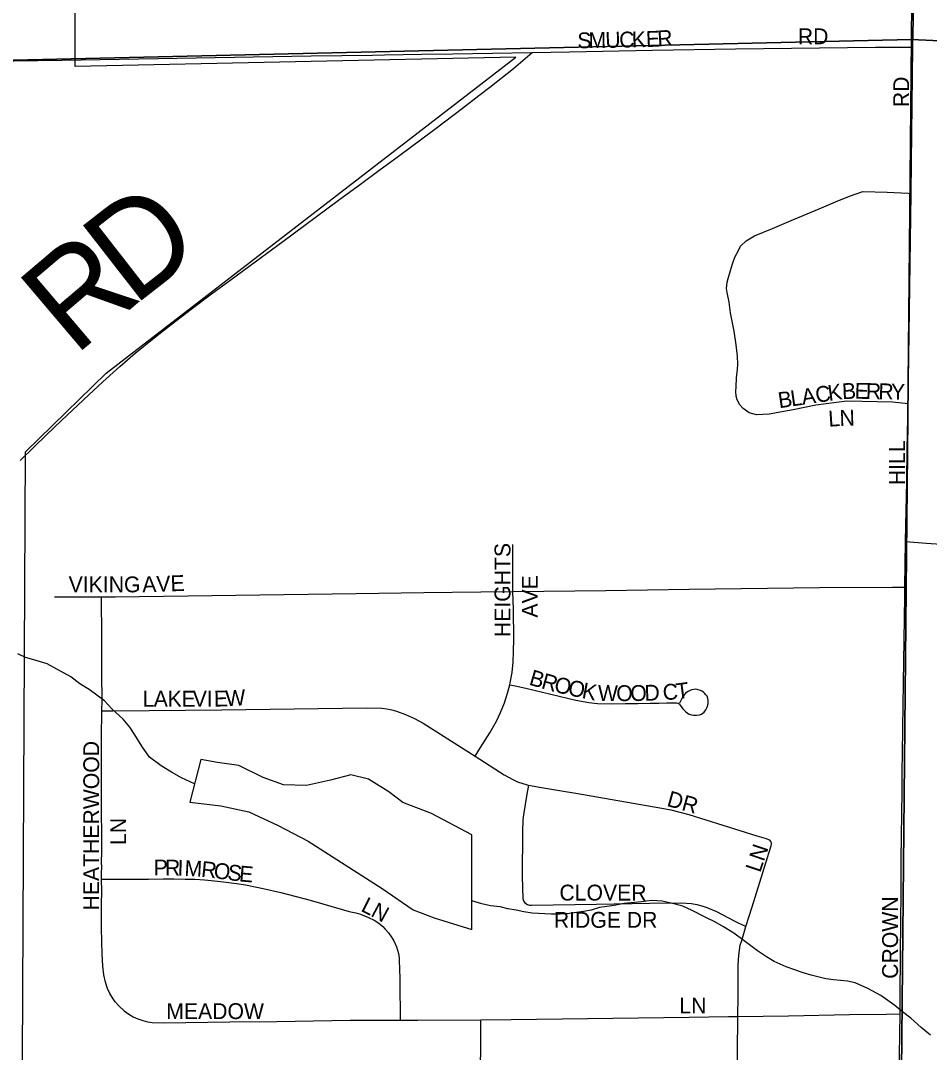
# Model space of a CAD drawing. Extents: x 1985906 to 2360102, y 891258 to 1222054.
# Drawn here: x 2163756 to 2166624, y 1039116 to 1042372 of the extents above; entities that cross this region are included whole.
import ezdxf

# ---------------------------------------------------------------- set-up
doc = ezdxf.new("R2010")
doc.units = 0
for name, color, linetype in [('GM_X_City_Street', 7, 'Continuous'), ('GM_X_City_Street_Text', 7, 'Continuous'), ('GM_X_Corporation', 7, 'Continuous'), ('GM_X_County_Road', 7, 'Continuous'), ('GM_X_Minor_Lake', 7, 'Continuous'), ('GM_X_Minor_River', 7, 'Continuous'), ('GM_X_Section', 7, 'Continuous'), ('GM_X_Township_Road', 7, 'Continuous'), ('GM_X_Township_Road_Text', 7, 'Continuous')]:
    doc.layers.add(name, color=color, linetype=linetype)

msp = doc.modelspace()

# ---------------------------------------------------------------- linework, layer by layer
at = {"layer": 'GM_X_City_Street'}
for points in [[(2166571.1, 1042287.8), (2166573.1, 1042374.7), (2166574.1, 1042440.2), (2166575, 1042589.2), (2166575.7, 1042698.7), (2166576.5, 1042830.5), (2166576.9, 1042898.3), (2166577, 1043029.4), (2166577.1, 1043073.5), (2166577.3, 1043142.4), (2166577.6, 1043226.4), (2166577.5, 1043268.6)], [(2165370.2, 1042271.1), (2165487.4, 1042273.3), (2165749.4, 1042278), (2166011.4, 1042282.1), (2166453.8, 1042288.1), (2166571.1, 1042287.8)], [(2166566.2, 1041826), (2166567.6, 1041925), (2166571.1, 1042287.8)], [(2166556.8, 1041163), (2166507.7, 1041167.7), (2166362.9, 1041170.6), (2166265.3, 1041158.1), (2166194.1, 1041143.6), (2166118, 1041129.5), (2166078.4, 1041128.1), (2166054.4, 1041134.1), (2166035.9, 1041147.6), (2166025.9, 1041159.1), (2166017.4, 1041174.7), (2166013.4, 1041187.2), (2166012.8, 1041201.7), (2166013.8, 1041216.7), (2166014.4, 1041244.8), (2166018.4, 1041271.3), (2166018.9, 1041287.8), (2166018.4, 1041313.4), (2166013.9, 1041348.4), (2166007.9, 1041391.5), (2165995.7, 1041449.2), (2165991.9, 1041483.2), (2165984.9, 1041513.7), (2165983.6, 1041526.6), (2165985.4, 1041546.6), (2165988.9, 1041558.3), (2165995.9, 1041583.3), (2166002.5, 1041604.1), (2166009.9, 1041625.4), (2166020.9, 1041646.7), (2166028, 1041659.7), (2166045, 1041677), (2166071.6, 1041693), (2166128.2, 1041715.3), (2166195.2, 1041744), (2166225.5, 1041756.7), (2166275.4, 1041777.7), (2166327.8, 1041799.8), (2166371.3, 1041818.1), (2166414, 1041832.1), (2166490, 1041830.6), (2166557.1, 1041826.7), (2166566.2, 1041826)], [(2166556.8, 1041163), (2166558.2, 1041236.4), (2166566.2, 1041826)], [(2166548.6, 1040727.9), (2166549.3, 1040778.8), (2166552, 1040916.2), (2166554, 1041018.5), (2166555.9, 1041116.9), (2166556.8, 1041163)], [(2165309.5, 1040570.8), (2165309.4, 1040579), (2165309.3, 1040620.8), (2165308.5, 1040693.3), (2165308.5, 1040718.9)], [(2166546.3, 1040584.1), (2166548.6, 1040727.9)], [(2166548.6, 1040727.9), (2166614.6, 1040723.1), (2167071.2, 1040691.1), (2167314.2, 1040673.7)], [(2165309.5, 1040570.8), (2165602.3, 1040573.9), (2165865.4, 1040577.5), (2166276.6, 1040582.7), (2166507.1, 1040583.9), (2166546.3, 1040584.1)], [(2166531.2, 1039237.8), (2166531.8, 1039287.9), (2166532.9, 1039431.6), (2166533.6, 1039522.2), (2166534.3, 1039626.8), (2166535.1, 1039727.4), (2166537.5, 1039939.2), (2166538.2, 1040007.1), (2166538.8, 1040057.5), (2166539.7, 1040139.4), (2166541.7, 1040282.8), (2166543.6, 1040415.8), (2166545.8, 1040555.3), (2166546.3, 1040584.1)], [(2163862.1, 1040553.4), (2163897.1, 1040553.6), (2164010.5, 1040553.4)], [(2164010.5, 1040553.4), (2164054.9, 1040553.4), (2164814.7, 1040564.5), (2165027.8, 1040567.2), (2165208.3, 1040569.7), (2165309.5, 1040570.8)], [(2164012.2, 1040193.8), (2164012.6, 1040225.5), (2164012.3, 1040310.2), (2164011.5, 1040455.1), (2164010.9, 1040523), (2164010.5, 1040553.4)], [(2165299, 1040276.4), (2165300.4, 1040282), (2165306.4, 1040314.7), (2165310.1, 1040348), (2165311.5, 1040381.3), (2165311.8, 1040420.1), (2165311, 1040514), (2165309.5, 1040570.8)], [(2165190.2, 1040050.5), (2165207.2, 1040078), (2165236.2, 1040124.8), (2165257.1, 1040161.3), (2165270.5, 1040189.1), (2165282.5, 1040219.2), (2165292.5, 1040250), (2165299, 1040276.4)], [(2165299, 1040276.4), (2165316.1, 1040272.9), (2165349.5, 1040265.9), (2165428.6, 1040246.9), (2165507.3, 1040228), (2165548.4, 1040220.1), (2165576.4, 1040217.4), (2165618.9, 1040216.4), (2165664.8, 1040217.6), (2165703.5, 1040217.3), (2165742.1, 1040218.2), (2165769.4, 1040218.7), (2165795.3, 1040219.2), (2165808.6, 1040219.2), (2165818.4, 1040219.4), (2165826.9, 1040219), (2165830.7, 1040218), (2165833.7, 1040216.4), (2165837.3, 1040211.7), (2165845.2, 1040200.7), (2165854.9, 1040190.7), (2165863.4, 1040184.4), (2165872.9, 1040181.4), (2165879.2, 1040180.4), (2165888.5, 1040179.9), (2165897.9, 1040181.1), (2165904.3, 1040183.9), (2165912.4, 1040190.2), (2165918, 1040197.6), (2165922.2, 1040205.7), (2165925, 1040216), (2165925.1, 1040227.3), (2165923.9, 1040233.4), (2165921.8, 1040239.8), (2165918.1, 1040244.9), (2165914.2, 1040249.2), (2165910.7, 1040252.8), (2165905.4, 1040256.4), (2165901, 1040258.5), (2165894.2, 1040260.7), (2165891, 1040261.4), (2165885.7, 1040262.1), (2165879.7, 1040261.5), (2165872.8, 1040260.1), (2165862, 1040255.3), (2165853.5, 1040249.3), (2165844.1, 1040236.9), (2165839.9, 1040228.6), (2165834.9, 1040218.4)], [(2164011.2, 1039663.3), (2164011.3, 1039667.8), (2164011.3, 1039684), (2164011.4, 1039700.4), (2164011.2, 1039716.7), (2164011.4, 1039749), (2164011.4, 1039831.4), (2164010.9, 1039847.5), (2164011.3, 1039896.7), (2164010.7, 1039962.6), (2164011.3, 1039995), (2164011.2, 1040110.3), (2164012.2, 1040193.8)], [(2164012.2, 1040193.8), (2164046.9, 1040194.1), (2164391, 1040197.5), (2164847, 1040203.8), (2164895.1, 1040202.1), (2164911.2, 1040200.2), (2164927.1, 1040197.2), (2164942.3, 1040193.1), (2164970.4, 1040182.9), (2164999, 1040170), (2165026.1, 1040155), (2165092.3, 1040112.8), (2165190.2, 1040050.5)], [(2165190.2, 1040050.5), (2165282, 1039992.2), (2165309.2, 1039977), (2165323.7, 1039970.3), (2165353.7, 1039960.6), (2165358.2, 1039959.7)], [(2165358.2, 1039959.7), (2165353.4, 1039931), (2165342.7, 1039865.9), (2165340.5, 1039849.6), (2165339, 1039813.2), (2165338.9, 1039670.8), (2165340.3, 1039602.2), (2165342.8, 1039594.2), (2165347.1, 1039587.8), (2165354.8, 1039583.2), (2165362.1, 1039581.1), (2165367.6, 1039580.5), (2165573.4, 1039583.9), (2165741.4, 1039587.3), (2165840.4, 1039587.8), (2165873.3, 1039585.8), (2165889.5, 1039583.2), (2165905.4, 1039579.2), (2165921, 1039573.9), (2165951.3, 1039560.7), (2166010.1, 1039530.8), (2166044.7, 1039513.2)], [(2165358.2, 1039959.7), (2165399, 1039951.8), (2165462.4, 1039942), (2165507.4, 1039933.8), (2165779.2, 1039886.9), (2165807.3, 1039881.5), (2165864.3, 1039866.4), (2166079.1, 1039799.9), (2166108.1, 1039791.1), (2166118, 1039786.8), (2166122.7, 1039781.9), (2166124.4, 1039779.9)], [(2166044.7, 1039513.2), (2166064.3, 1039576.1), (2166122.5, 1039762.1), (2166124, 1039768.4), (2166125.1, 1039774.2), (2166124.9, 1039777.5), (2166124.4, 1039779.9)], [(2164065.2, 1039263.1), (2164054.3, 1039275.5), (2164045.2, 1039288.4), (2164036.9, 1039302.4), (2164029.7, 1039318.3), (2164022.9, 1039337.9), (2164018.1, 1039361.1), (2164014.6, 1039388), (2164012.9, 1039427.1), (2164012, 1039465.3), (2164011.1, 1039509.1), (2164010.9, 1039542.2), (2164011, 1039573.7), (2164011.6, 1039635.8), (2164011, 1039651.5), (2164011.2, 1039663.3)], [(2164011.2, 1039663.3), (2164029.5, 1039663.3), (2164088.5, 1039663.3), (2164158.9, 1039663.3), (2164205.7, 1039664.1), (2164239.6, 1039664.1), (2164274.7, 1039662.9), (2164305.6, 1039662.4), (2164336, 1039660.6), (2164367.3, 1039658), (2164395.6, 1039654.1), (2164437.3, 1039649.3), (2164465.3, 1039644.7), (2164521, 1039633.7), (2164576.4, 1039621.1), (2164669.5, 1039596.4), (2164709.3, 1039585), (2164792.6, 1039561.1), (2164813.6, 1039556.3), (2164828.3, 1039552), (2164841.3, 1039547.6), (2164853.5, 1039541.5), (2164870.9, 1039533.7), (2164885.6, 1039524.1), (2164898.7, 1039513.7), (2164906.4, 1039505), (2164916.7, 1039493.6), (2164926.3, 1039480.1), (2164933.4, 1039468.6), (2164942, 1039449.5), (2164947.7, 1039428.4), (2164950, 1039413.6), (2164950.7, 1039399.9), (2164951.1, 1039385.5), (2164951.9, 1039342.8), (2164952.4, 1039297.5), (2164953.3, 1039260.2), (2164953.3, 1039218.5)], [(2166019.3, 1039229.9), (2166019.4, 1039246), (2166019.9, 1039277.9), (2166020.4, 1039391.4), (2166021.8, 1039423.2), (2166023.9, 1039439), (2166026.9, 1039454.4), (2166031.3, 1039469.9), (2166044.7, 1039513.2)], [(2164065.2, 1039263.1), (2164082.6, 1039248), (2164097.4, 1039237), (2164111, 1039228.7), (2164125.7, 1039221.8), (2164140.8, 1039216.6), (2164156, 1039212.8), (2164171.1, 1039210.5), (2164207, 1039209.3), (2164415.7, 1039212.6), (2164564.2, 1039214.3), (2164796.1, 1039217.6), (2164920.3, 1039218.5), (2164953.3, 1039218.5)], [(2164953.3, 1039218.5), (2165008.8, 1039218.5), (2165208, 1039219.6)], [(2165206, 1038869.8), (2165206, 1038881.2), (2165207, 1039061.5), (2165207.6, 1039142.6), (2165207.9, 1039190.9), (2165208, 1039219.6)], [(2165208, 1039219.6), (2165303.2, 1039220.1), (2165865, 1039227.8), (2165990.1, 1039229.5), (2166019.3, 1039229.9)], [(2166014.1, 1038656.9), (2166014.1, 1038710.4), (2166014.2, 1038818.7), (2166014.9, 1038871.3), (2166016.4, 1038989.3), (2166018, 1039114.7), (2166019.3, 1039229.9)], [(2166019.3, 1039229.9), (2166179.4, 1039232), (2166371.3, 1039235.5), (2166487.6, 1039237.2), (2166531.2, 1039237.8)], [(2166525.2, 1038725.1), (2166525.6, 1038753.8), (2166526.9, 1038868.4), (2166529.6, 1039107.7), (2166531.2, 1039237.8)]]:
    msp.add_lwpolyline(points, dxfattribs=at)
at = {"layer": 'GM_X_Corporation'}
msp.add_lwpolyline([(2163957.2, 1036847.6), (2163951.9, 1037158.4), (2163793.8, 1037152.4), (2163761.2, 1039096.4), (2163770.6, 1041010.6), (2164025.2, 1041258.8), (2165318.9, 1042256.1), (2163927.9, 1042226.8), (2163924, 1043712.3)], dxfattribs=at)
at = {"layer": 'GM_X_County_Road'}
for points in [[(2161088.3, 1042198), (2161259.4, 1042201.6), (2161473.1, 1042206.3), (2161752.4, 1042209.7), (2162130.4, 1042216.8), (2162870, 1042230), (2163100.1, 1042235.1), (2163428.7, 1042240.6), (2163885.9, 1042247)], [(2163885.9, 1042247), (2164672.1, 1042260.3), (2164865.7, 1042263.1), (2164903.5, 1042263.6), (2165021.5, 1042265.4), (2165120.1, 1042266.8), (2165370.2, 1042271.1)]]:
    msp.add_lwpolyline(points, dxfattribs=at)
at = {"layer": 'GM_X_Minor_Lake'}
for points in [[(2165179.3, 1039802.5), (2165052.6, 1039869.7), (2164962.2, 1039905), (2164917.9, 1039938.7), (2164853.6, 1039978.3), (2164797.4, 1039991.9), (2164733.4, 1039975.3), (2164657.4, 1039958.7), (2164585.3, 1039960.1), (2164521.1, 1039983.6), (2164444.7, 1040021.1), (2164376.5, 1040030.6), (2164324.4, 1040040.2), (2164289.3, 1039905.6), (2164387.5, 1039894.4), (2164475.8, 1039875), (2164568.2, 1039831.7), (2164662.7, 1039782.3), (2164896.2, 1039633.9), (2164994.8, 1039566.5), (2165061.1, 1039541), (2165179.5, 1039503.9)], [(2165179.5, 1039503.9), (2165179.3, 1039802.5)]]:
    msp.add_lwpolyline(points, dxfattribs=at)
at = {"layer": 'GM_X_Minor_River'}
for points in [[(2164304.6, 1039964.1), (2164263.7, 1039982.7), (2164231.4, 1040000.5), (2164199.1, 1040020.3), (2164162.8, 1040048.2), (2164138.4, 1040082.1), (2164116, 1040118.1), (2164099.7, 1040142), (2164079.4, 1040168), (2164043, 1040199.8), (2164020.7, 1040225.7), (2163972.2, 1040261.5), (2163942, 1040279.3), (2163913.7, 1040301.1), (2163881.4, 1040318.9), (2163839, 1040342.7), (2163796.8, 1040354.4), (2163770.6, 1040362.2), (2163746.4, 1040374.1)], [(2166296.9, 1039348.7), (2166250.6, 1039360.4), (2166222.4, 1039368.2), (2166196.2, 1039378), (2166172.1, 1039385.8), (2166133.8, 1039403.6), (2166109.6, 1039417.4), (2166081.3, 1039437.3), (2166034.8, 1039471), (2166006.5, 1039492.9), (2165974.2, 1039512.7), (2165946, 1039528.6), (2165917.8, 1039542.4), (2165875.4, 1039564.1), (2165845.2, 1039577.9), (2165809, 1039587.7), (2165780.8, 1039593.5), (2165746.7, 1039595.2), (2165714.6, 1039590.9), (2165660.4, 1039586.5), (2165628.3, 1039580.2), (2165582.2, 1039573.8), (2165556.2, 1039565.5), (2165532.1, 1039561.3), (2165488, 1039554.9), (2165457.9, 1039552.7), (2165429.8, 1039552.5), (2165369.6, 1039556), (2165343.4, 1039559.8), (2165319.3, 1039565.6), (2165293.1, 1039569.4), (2165269, 1039575.3), (2165238.9, 1039579), (2165210.7, 1039584.8), (2165179.5, 1039594.3)], [(2166627.6, 1039170.7), (2166597.3, 1039194.5), (2166564.9, 1039224.4), (2166538.7, 1039244.2), (2166514.4, 1039264.1), (2166470, 1039295.9), (2166429.6, 1039317.7), (2166389.3, 1039335.4), (2166365.2, 1039341.2), (2166321, 1039344.9), (2166296.9, 1039348.7)]]:
    msp.add_lwpolyline(points, dxfattribs=at)
at = {"layer": 'GM_X_Section'}
for points in [[(2161113.1, 1047589.8), (2166616.1, 1047691.8), (2166567, 1042311.9), (2161080.3, 1042186)], [(2166616.1, 1047691.8), (2172252, 1047422.5), (2172213.2, 1042260.8), (2172212.9, 1042046.7), (2166567, 1042311.9)], [(2161080.3, 1042186), (2166567, 1042311.9), (2166514.3, 1036888), (2161151.3, 1036815.1)], [(2166567, 1042311.9), (2172212.9, 1042046.7), (2172140.4, 1036852.7), (2172136.1, 1036618.6), (2166514.3, 1036888)]]:
    msp.add_lwpolyline(points, close=True, dxfattribs=at)
at = {"layer": 'GM_X_Township_Road'}
for points in [[(2163837.3, 1041064.9), (2163884.9, 1041109.7), (2163970.7, 1041190.9), (2164015.1, 1041232.4), (2164068.9, 1041280.5), (2164117, 1041322), (2164177, 1041370.6), (2164230.8, 1041413.1), (2164294.1, 1041461.7), (2164358.2, 1041509.8), (2164415.4, 1041551.3), (2164460.5, 1041584.7), (2164583, 1041675.2), (2164758.6, 1041804.7), (2164832.3, 1041859.1), (2164886.3, 1041898.9), (2164948, 1041944.4), (2165062.3, 1042028.7), (2165150.3, 1042095.8), (2165201.4, 1042134.9), (2165236.7, 1042161.7), (2165310.8, 1042220.2), (2165370.2, 1042271.1)], [(2163754.5, 1040983.5), (2163797.3, 1041026.1), (2163837.3, 1041064.9)]]:
    msp.add_lwpolyline(points, dxfattribs=at)

# ---------------------------------------------------------------- texts
at = {"layer": 'GM_X_City_Street_Text'}
for s, rotation, p in [('C', 1.0686, (2165645.1, 1042286.4)), ('K', 1.0971, (2165684.7, 1042287.1)), ('E', 2.5405, (2165730, 1042288)), ('R', 4.246, (2165766.8, 1042289.7)), ('RD', 0, (2166208.4, 1042297.1)), ('S', 1.0928, (2165513.1, 1042283.9)), ('M', 1.0747, (2165548.3, 1042284.6)), ('U', 1.0971, (2165601.1, 1042285.5)), ('RD', 90, (2166559.8, 1042098.5)), ('B', 8.2366, (2166149.7, 1041148.5)), ('L', 8.2228, (2166188.9, 1041154.2)), ('A', 8.2504, (2166223.7, 1041159.2)), ('C', 8.2366, (2166267.3, 1041165.6)), ('K', 7.8921, (2166306.4, 1041171.2)), ('B', 2.4052, (2166348.7, 1041177.2)), ('E', 358.9345, (2166387.5, 1041178.8)), ('R', 358.7129, (2166422.6, 1041178.1)), ('R', 358.7347, (2166462.2, 1041177.3)), ('Y', 358.7105, (2166501.8, 1041176.4)), ('L', 3.9649, (2166306.2, 1041090.2)), ('N', 1.9674, (2166340.8, 1041092.6)), ('HILL', 90, (2166546.6, 1040906.1)), ('HEIGHTS', 90, (2165301.4, 1040426.5)), ('VIKING', 0, (2163907.2, 1040567.9)), ('AVE', 1.9739, (2164140.1, 1040567.9)), ('AVE', 90, (2165387.4, 1040488.1)), ('B', 343.7009, (2165357.5, 1040277.1)), ('R', 344.414, (2165396.1, 1040265.8)), ('O', 346.9509, (2165436.6, 1040254.6)), ('O', 347.5823, (2165480.1, 1040244.5)), ('L', 0.0273, (2164140.4, 1040207.1)), ('A', 0, (2164175.6, 1040207.1)), ('K', 0.0154, (2164219.6, 1040207.1)), ('E', 0.0206, (2164263.6, 1040207.1)), ('V', 0, (2164298.8, 1040207.1)), ('I', 0.0309, (2164342.8, 1040207.1)), ('E', 1.3128, (2164366.1, 1040207.2)), ('W', 3.3844, (2164403.3, 1040208.1)), ('K', 349.0795, (2165524.5, 1040234.7)), ('W', 359.2878, (2165577.3, 1040225.4)), ('O', 0.0379, (2165635.3, 1040224.7)), ('O', 0.9846, (2165680.1, 1040224.7)), ('D', 2.0662, (2165725.2, 1040225.5)), ('C', 3.1167, (2165783.3, 1040227.7)), ('T', 7.5239, (2165827.1, 1040230.2)), ('HEATHERWOOD', 90, (2164003.4, 1039564.1)), ('DR', 344.4765, (2165792.4, 1039894.5)), ('LN', 90, (2164088.5, 1039770.9)), ('LN', 71.565, (2166089.5, 1039681.4)), ('P', 359.9454, (2164175.6, 1039674.7)), ('R', 359.1743, (2164210.6, 1039674.6)), ('I', 357.7705, (2164249.9, 1039674.1)), ('M', 356.9566, (2164271.7, 1039673.2)), ('R', 354.113, (2164323.8, 1039670.5)), ('O', 352.6798, (2164362.8, 1039666.5)), ('S', 352.7296, (2164406.5, 1039660.9)), ('E', 354.9241, (2164443.5, 1039656.2)), ('CLOVER', 0, (2165456, 1039595.5)), ('L', 333.1295, (2164826.6, 1039563.7)), ('CROWN', 90, (2166524.6, 1039348.5)), ('N', 331.7733, (2164857.7, 1039547.9)), ('RIDGE DR', 0, (2165438.4, 1039509.5)), ('LN', 0, (2165834.4, 1039239.1)), ('MEADOW', 0, (2164215.2, 1039221.5))]:
    msp.add_text(s, height=50, rotation=rotation, dxfattribs=at).set_placement(p)
at = {"layer": 'GM_X_Township_Road_Text'}
for s, rotation, p in [('D', 37.9191, (2164110.9, 1041468.5)), ('R', 40.3418, (2163925.7, 1041311.1))]:
    msp.add_text(s, height=300, rotation=rotation, dxfattribs=at).set_placement(p)

doc.saveas('drawing.dxf')
